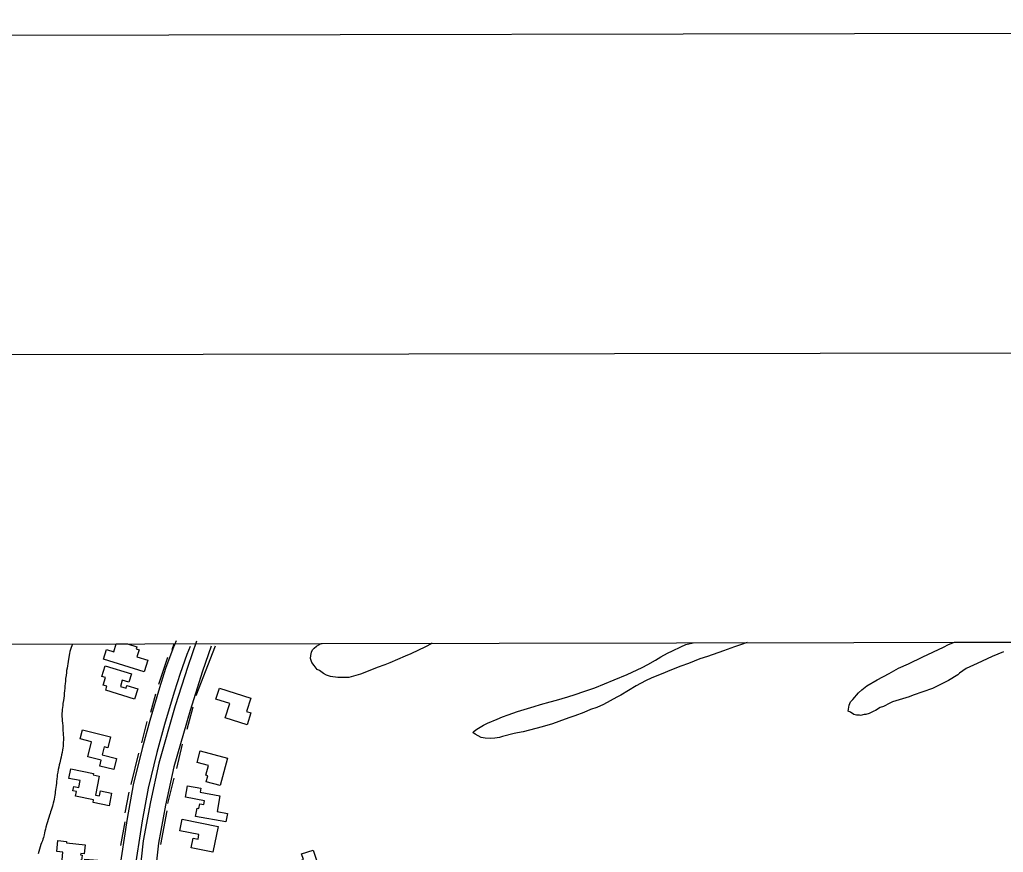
# Model space of a CAD drawing. Extents: x 3329297 to 3367176, y 649250 to 674653.
# Drawn here: x 3350143 to 3352067, y 672440 to 674070 of the extents above; entities that cross this region are included whole.
import ezdxf

# ---------------------------------------------------------------- set-up
doc = ezdxf.new("R2010")
doc.units = 0
for name, color, linetype in [('G-ANNO-NPLT', 7, 'Continuous'), ('V-ANNO-SYMB', 7, 'Continuous'), ('V-BLDG-OTLN', 7, 'Continuous'), ('V-GRID-FRAM', 7, 'Continuous'), ('V-ROAD-CNTR', 7, 'Continuous'), ('V-SITE-VEGE', 7, 'Continuous'), ('V-TOPO-SHOR', 7, 'Continuous')]:
    doc.layers.add(name, color=color, linetype=linetype)

msp = doc.modelspace()

# ---------------------------------------------------------------- linework, layer by layer
at = {"layer": 'G-ANNO-NPLT'}
msp.add_lwpolyline([(3329926.3, 649833.7), (3366592.9, 649903), (3366547.2, 674069.7), (3329880.6, 674000.3)], close=True, dxfattribs=at)
at = {"layer": 'V-ANNO-SYMB'}
msp.add_lwpolyline([(3332675.2, 650464), (3365758.4, 650526.5), (3365715, 673443), (3332631.9, 673380.5), (3332675.2, 650464)], dxfattribs=at)
at = {"layer": 'V-BLDG-OTLN'}
for p, q in [((3350327.1, 672832.6), (3350331.9, 672848.3)), ((3350331.9, 672848.3), (3350353.8, 672848.3)), ((3350353.8, 672848.3), (3350372.5, 672842.5)), ((3350372.5, 672842.5), (3350371.2, 672838.2)), ((3350307.2, 672818), (3350313.1, 672836.9)), ((3350313.1, 672836.9), (3350327.1, 672832.6)), ((3350371.2, 672838.2), (3350376.5, 672836.6)), ((3350376.5, 672836.6), (3350372.3, 672823)), ((3350372.3, 672823), (3350393.9, 672816.4)), ((3350386.8, 672793.3), (3350307.2, 672818)), ((3350393.9, 672816.4), (3350386.8, 672793.3))]:
    msp.add_line(p, q, dxfattribs=at)
for points in [[(3350310.1, 672805.5), (3350361.6, 672789.8), (3350356.5, 672773.1), (3350343.6, 672777), (3350340, 672765), (3350351.3, 672761.5), (3350352.9, 672766.9), (3350374.1, 672760.4), (3350367.9, 672740.1), (3350311.3, 672757.4), (3350313.7, 672765.2), (3350306.6, 672767.4), (3350311.1, 672782.2), (3350303.7, 672784.5)], [(3350533.7, 672761.7), (3350595.2, 672742.3), (3350587, 672716), (3350595.5, 672713.4), (3350588.1, 672690), (3350545.1, 672703.5), (3350554, 672731.8), (3350526.9, 672740.3)], [(3350265.7, 672680.1), (3350320.9, 672666.2), (3350315.5, 672644.9), (3350308.4, 672646.7), (3350304.4, 672631), (3350332.6, 672623.9), (3350327.2, 672602.2), (3350299.7, 672609.1), (3350302.7, 672620.9), (3350276.4, 672627.5), (3350283.7, 672656.5), (3350261.2, 672662.2)], [(3350496.3, 672638.7), (3350549.6, 672624.3), (3350535.2, 672571), (3350507.8, 672578.4), (3350510.9, 672590.2), (3350507.3, 672591.2), (3350512.4, 672610.1), (3350490.2, 672616.1)], [(3350243.1, 672603.4), (3350287.7, 672594.6), (3350287.1, 672591.9), (3350298.7, 672589.6), (3350291.3, 672552.4), (3350299.2, 672550.8), (3350301.1, 672560.6), (3350323, 672556.3), (3350318.1, 672531.6), (3350286.5, 672537.9), (3350287.6, 672543.2), (3350252.3, 672550.2), (3350254, 672559.2), (3350247.3, 672560.6), (3350249, 672568.9), (3350258.6, 672567), (3350261.4, 672580.8), (3350239.5, 672585.1)], [(3350496.1, 672557.8), (3350534.7, 672550.8), (3350529.2, 672519.9), (3350549.5, 672516.2), (3350546.6, 672499.7), (3350487.1, 672510.5), (3350490, 672526.6), (3350493.7, 672525.9), (3350495.3, 672535), (3350503.2, 672533.6), (3350504.6, 672541.4), (3350467.4, 672548.1), (3350471.4, 672570.6), (3350497.6, 672565.9)], [(3350461.1, 672505), (3350531, 672491), (3350520.9, 672440.4), (3350478.7, 672448.8), (3350482.5, 672468.1), (3350492, 672466.2), (3350493.8, 672474.9), (3350456.6, 672482.3)], [(3350294, 672402.8), (3350224.6, 672409.8), (3350227.7, 672440.6), (3350215.6, 672441.8), (3350217.8, 672463.3), (3350234.8, 672461.5), (3350234.6, 672458.7), (3350271, 672455), (3350269.2, 672437.5), (3350262.5, 672438.2), (3350262.2, 672435.1), (3350265.2, 672434.8), (3350264.1, 672424.3), (3350261.1, 672424.6), (3350260.5, 672419), (3350269.9, 672418.1), (3350270.8, 672427.2), (3350296.2, 672424.7)], [(3350682.4, 672350.2), (3350670.9, 672384.7), (3350679.5, 672387.5), (3350669.7, 672417.1), (3350698, 672426.5), (3350694.4, 672437.2), (3350717.3, 672444.7), (3350731.7, 672401.4), (3350723.1, 672398.6), (3350724.7, 672393.7), (3350712.9, 672389.8), (3350713.8, 672387.1), (3350703.7, 672383.7), (3350702.8, 672386.5), (3350696.3, 672384.3), (3350705.1, 672357.7)]]:
    msp.add_lwpolyline(points, close=True, dxfattribs=at)
at = {"layer": 'V-GRID-FRAM'}
msp.add_lwpolyline([(3333403.5, 672816.3), (3364945.5, 672875.9), (3364987.9, 654691.7), (3333429.9, 654632), (3333403.5, 672816.3)], dxfattribs=at)
at = {"layer": 'V-ROAD-CNTR'}
for points in [[(3350449, 672854.3), (3350442.4, 672838.5), (3350428.5, 672800), (3350416.6, 672762.5), (3350397.6, 672698.6), (3350382.5, 672643.5), (3350365, 672572.1), (3350353.2, 672506.7), (3350336.8, 672399.8), (3350326.9, 672281.5), (3350324.1, 672186.7), (3350324.8, 672172.3)], [(3350489.1, 672853.4), (3350472.3, 672803.9), (3350447.5, 672726.7), (3350415.5, 672614.8), (3350398.8, 672538.8), (3350384.8, 672462.7), (3350374.1, 672367.1), (3350365, 672226.2), (3350365.1, 672221.6), (3350366.6, 672116.6), (3350375.1, 672000.2), (3350382.9, 671930.8), (3350395.9, 671857.1), (3350402.7, 671823.7), (3350409.8, 671788.6), (3350410.7, 671784.4), (3350433.3, 671693.3), (3350452.5, 671628.4), (3350476, 671558.2), (3350496.2, 671507.1), (3350542.3, 671403), (3350585.9, 671315.4), (3350638.9, 671220.2)], [(3350476.6, 672842.8), (3350470.3, 672827.6), (3350456.9, 672790.3), (3350445.2, 672753.7), (3350426.5, 672690.4), (3350411.5, 672635.9), (3350394.4, 672565.8), (3350382.8, 672501.8), (3350366.6, 672396.3)], [(3350517.5, 672843.8), (3350500.7, 672794.5), (3350476.3, 672718), (3350444.6, 672607.4), (3350428.2, 672532.9), (3350414.4, 672458.3), (3350403.9, 672364.5), (3350395.1, 672225.5), (3350395.1, 672222), (3350396.6, 672117.9), (3350405, 672003), (3350412.6, 671935.1), (3350425.4, 671862.7), (3350429.3, 671843.7)]]:
    msp.add_lwpolyline(points, dxfattribs=at)
at = {"layer": 'V-SITE-VEGE'}
for p, q in [((3350718.8, 672840.1), (3350723.8, 672843.7)), ((3350723.8, 672843.7), (3350733.1, 672849)), ((3350733.1, 672849), (3350950.1, 672849.5)), ((3350936.7, 672842.4), (3350908.3, 672828.9)), ((3350948, 672848.2), (3350936.7, 672842.4)), ((3350950.1, 672849.5), (3350948, 672848.2)), ((3351419.8, 672834.7), (3351436.5, 672842.4)), ((3351436.5, 672842.4), (3351446, 672846.9)), ((3351446, 672846.9), (3351460.4, 672850.4)), ((3351460.4, 672850.4), (3351565.7, 672850.6)), ((3351541.2, 672842.2), (3351519.5, 672834.5)), ((3351554.7, 672846.7), (3351541.2, 672842.2)), ((3351565.7, 672850.6), (3351554.7, 672846.7)), ((3351950.1, 672841.5), (3351960.1, 672847.1)), ((3351960.1, 672847.1), (3351971.3, 672851.4)), ((3351971.3, 672851.4), (3352123.6, 672851.7)), ((3350711.6, 672819.3), (3350712.5, 672825.2)), ((3350712.5, 672825.2), (3350713.8, 672832)), ((3350713.8, 672832), (3350715.7, 672836.5)), ((3350715.7, 672836.5), (3350718.8, 672840.1)), ((3350897.4, 672824), (3350867.2, 672811.4)), ((3350908.3, 672828.9), (3350897.4, 672824)), ((3351397.3, 672822.6), (3351410.3, 672830.2)), ((3351410.3, 672830.2), (3351419.8, 672834.7)), ((3351488.4, 672823.8), (3351473.5, 672818.8)), ((3351519.5, 672834.5), (3351488.4, 672823.8)), ((3351909.9, 672822.6), (3351950.1, 672841.5)), ((3352045, 672823.5), (3352015.9, 672810.1)), ((3352067.3, 672832.4), (3352045, 672823.5)), ((3350714.7, 672811.7), (3350711.6, 672819.3)), ((3350718.8, 672805.8), (3350714.7, 672811.7)), ((3350725.1, 672798.1), (3350718.8, 672805.8)), ((3350857.2, 672806.9), (3350842.4, 672801.9)), ((3350867.2, 672811.4), (3350857.2, 672806.9)), ((3351360.7, 672801.9), (3351371.5, 672807.8)), ((3351371.5, 672807.8), (3351386.9, 672816.3)), ((3351386.9, 672816.3), (3351397.3, 672822.6)), ((3351436, 672804.9), (3351414.8, 672796.4)), ((3351451.4, 672809.9), (3351436, 672804.9)), ((3351473.5, 672818.8), (3351451.4, 672809.9)), ((3351861.8, 672800.4), (3351881.9, 672809.3)), ((3351881.9, 672809.3), (3351909.9, 672822.6)), ((3352015.9, 672810.1), (3351994.7, 672800.1)), ((3350729.6, 672795.8), (3350725.1, 672798.1)), ((3350737.2, 672790.4), (3350729.6, 672795.8)), ((3350743.5, 672787.2), (3350737.2, 672790.4)), ((3350751.2, 672784.5), (3350743.5, 672787.2)), ((3350765.2, 672782.2), (3350751.2, 672784.5)), ((3350795.9, 672785.3), (3350786.8, 672782.7)), ((3350809.4, 672788.9), (3350795.9, 672785.3)), ((3350818, 672792.1), (3350809.4, 672788.9)), ((3350842.4, 672801.9), (3350818, 672792.1)), ((3351305.6, 672777.6), (3351331.3, 672788.4)), ((3351331.3, 672788.4), (3351360.7, 672801.9)), ((3351400.8, 672790.1), (3351379.6, 672781.6)), ((3351414.8, 672796.4), (3351400.8, 672790.1)), ((3351820.5, 672778.1), (3351843.9, 672790.4)), ((3351843.9, 672790.4), (3351861.8, 672800.4)), ((3351977.9, 672787.9), (3351960, 672776.7)), ((3351981.3, 672791.2), (3351977.9, 672787.9)), ((3351994.7, 672800.1), (3351981.3, 672791.2)), ((3350773.3, 672782.2), (3350765.2, 672782.2)), ((3350786.8, 672782.7), (3350773.3, 672782.2)), ((3351268.1, 672762.4), (3351305.6, 672777.6)), ((3351348.9, 672766.3), (3351318.6, 672747.9)), ((3351366.9, 672775.7), (3351348.9, 672766.3)), ((3351379.6, 672781.6), (3351366.9, 672775.7)), ((3351790.3, 672758.1), (3351800.4, 672765.9)), ((3351800.4, 672765.9), (3351820.5, 672778.1)), ((3351960, 672776.7), (3351936.6, 672764.5)), ((3351215.3, 672744.9), (3351229.3, 672748.9)), ((3351229.3, 672748.9), (3351246.5, 672754.7)), ((3351246.5, 672754.7), (3351268.1, 672762.4)), ((3351318.6, 672747.9), (3351311.4, 672743.8)), ((3351772.4, 672739.1), (3351783.6, 672752.5)), ((3351783.6, 672752.5), (3351790.3, 672758.1)), ((3351890.8, 672747.8), (3351882.9, 672744.5)), ((3351928.7, 672761.2), (3351890.8, 672747.8)), ((3351936.6, 672764.5), (3351928.7, 672761.2)), ((3351149.4, 672725.6), (3351161.6, 672729.6)), ((3351161.6, 672729.6), (3351180.6, 672734.6)), ((3351180.6, 672734.6), (3351193.2, 672738.2)), ((3351193.2, 672738.2), (3351215.3, 672744.9)), ((3351284.8, 672729.9), (3351271.7, 672724)), ((3351311.4, 672743.8), (3351284.8, 672729.9)), ((3351763.4, 672716.8), (3351765.7, 672728)), ((3351765.7, 672728), (3351767.9, 672734.7)), ((3351767.9, 672734.7), (3351772.4, 672739.1)), ((3351845, 672732.3), (3351832.7, 672725.6)), ((3351850.5, 672734.5), (3351845, 672732.3)), ((3351882.9, 672744.5), (3351850.5, 672734.5)), ((3351087.6, 672705.4), (3351098.4, 672709.5)), ((3351098.4, 672709.5), (3351116.9, 672716.2)), ((3351116.9, 672716.2), (3351130, 672719.8)), ((3351130, 672719.8), (3351149.4, 672725.6)), ((3351246.8, 672714.1), (3351229.2, 672707.4)), ((3351259.5, 672719.5), (3351246.8, 672714.1)), ((3351271.7, 672724), (3351259.5, 672719.5)), ((3351767.9, 672714.6), (3351763.4, 672716.8)), ((3351774.6, 672710.1), (3351767.9, 672714.6)), ((3351780.2, 672709), (3351774.6, 672710.1)), ((3351785.7, 672709), (3351780.2, 672709)), ((3351788, 672707.8), (3351785.7, 672709)), ((3351794.7, 672710.1), (3351788, 672707.8)), ((3351798, 672710.1), (3351794.7, 672710.1)), ((3351804.7, 672712.3), (3351798, 672710.1)), ((3351813.7, 672716.7), (3351804.7, 672712.3)), ((3351817, 672717.8), (3351813.7, 672716.7)), ((3351826, 672723.4), (3351817, 672717.8)), ((3351832.7, 672725.6), (3351826, 672723.4)), ((3351037.5, 672681.6), (3351050.6, 672689.2)), ((3351050.6, 672689.2), (3351058.2, 672693.3)), ((3351058.2, 672693.3), (3351077.2, 672700.9)), ((3351077.2, 672700.9), (3351087.6, 672705.4)), ((3351185, 672691.7), (3351165.1, 672685.9)), ((3351197.6, 672696.2), (3351185, 672691.7)), ((3351217, 672703.4), (3351197.6, 672696.2)), ((3351229.2, 672707.4), (3351217, 672703.4)), ((3351029.3, 672674.8), (3351032, 672677.5)), ((3351033.8, 672671.7), (3351029.3, 672674.8)), ((3351032, 672677.5), (3351037.5, 672681.6)), ((3351046, 672665.3), (3351033.8, 672671.7)), ((3351110.5, 672672.9), (3351087.5, 672667.1)), ((3351116.8, 672674.2), (3351110.5, 672672.9)), ((3351127.7, 672676), (3351116.8, 672674.2)), ((3351152.5, 672682.3), (3351127.7, 672676)), ((3351165.1, 672685.9), (3351152.5, 672682.3)), ((3351053.7, 672664), (3351046, 672665.3)), ((3351064.9, 672663.1), (3351053.7, 672664)), ((3351072.6, 672663.9), (3351064.9, 672663.1)), ((3351081.6, 672665.3), (3351072.6, 672663.9)), ((3351087.5, 672667.1), (3351081.6, 672665.3))]:
    msp.add_line(p, q, dxfattribs=at)
at = {"layer": 'V-TOPO-SHOR'}
for p, q in [((3350441.3, 672837.1), (3350445.3, 672848.5)), ((3350488.5, 672747.4), (3350526.2, 672844.3)), ((3350415.2, 672769.2), (3350432.8, 672822.2)), ((3350399.3, 672714.5), (3350409.3, 672750.7)), ((3350470.5, 672681.1), (3350482.5, 672725.3)), ((3350382.3, 672654.4), (3350392.5, 672696)), ((3350450.3, 672604.2), (3350461.5, 672652)), ((3350361.1, 672573.1), (3350376.3, 672634.1)), ((3350433.1, 672536.1), (3350445.3, 672585.7)), ((3350349.6, 672517.3), (3350357.1, 672558)), ((3350419.1, 672455.5), (3350431.4, 672521.5)), ((3350340.9, 672453.9), (3350349.7, 672499.9))]:
    msp.add_line(p, q, dxfattribs=at)
for points in [[(3350246.3, 672848.1), (3350246.1, 672847.7), (3350244.9, 672844.5), (3350243.7, 672840.9), (3350242.5, 672837.5), (3350241.4, 672833.1), (3350240.6, 672829.2), (3350239.9, 672825.9), (3350239.1, 672821.8), (3350238.5, 672818), (3350237.7, 672813.7), (3350237, 672809.1), (3350236.3, 672805.2), (3350235.7, 672800.9), (3350234.8, 672796.1), (3350234.4, 672792), (3350233.8, 672786.6), (3350233, 672780.2), (3350232.5, 672774.8), (3350232, 672770.8), (3350231.5, 672765.6), (3350231.2, 672761.5), (3350230.8, 672756.3), (3350230.3, 672751.9), (3350229.9, 672746.4), (3350229.3, 672742.3), (3350228.8, 672737.2), (3350227.8, 672731.7)], [(3350227.8, 672731.7), (3350227.2, 672727.7), (3350226.6, 672723.4), (3350226.1, 672719.6), (3350225.9, 672716.5), (3350225.8, 672711.8), (3350225.8, 672706.3), (3350226, 672701.6), (3350226.3, 672697.7), (3350226.9, 672693), (3350227.3, 672687.7), (3350227.6, 672682.7), (3350227.7, 672678.6), (3350228, 672673.3), (3350228.1, 672669.5), (3350228.5, 672665.4), (3350228.6, 672660.6), (3350228.4, 672655.5), (3350228.4, 672651.2), (3350228.1, 672648.2), (3350227.5, 672643.9), (3350227, 672640.7), (3350225.9, 672635.6), (3350225.1, 672631.4), (3350224.1, 672626.3), (3350223.1, 672621.7), (3350222.5, 672618.6), (3350221.8, 672615.7), (3350220.4, 672611.2), (3350219.4, 672606.9), (3350218.4, 672602.3), (3350217.6, 672597.4), (3350216.7, 672592), (3350216.4, 672588.4), (3350215.9, 672583.8), (3350215.4, 672579.4), (3350214.9, 672575.8), (3350214.5, 672571.3), (3350213.9, 672567.1), (3350213.3, 672563.1), (3350212.6, 672559), (3350212.3, 672555.4), (3350211.7, 672552.1), (3350211.1, 672548.2), (3350210.4, 672544.4), (3350209.8, 672541.3), (3350208.7, 672536.6), (3350208, 672533.7), (3350207.1, 672530.6), (3350205.9, 672526.9), (3350204.6, 672522.9), (3350203.5, 672519.8), (3350202.4, 672516.1), (3350201.6, 672512.8), (3350200.1, 672508.5), (3350198.7, 672504.5), (3350197.2, 672499.8), (3350196.3, 672496.2)], [(3350196.3, 672496.2), (3350194.2, 672489.4), (3350193.5, 672485.8), (3350192.6, 672481.9), (3350191.8, 672478.3), (3350190.9, 672474.3), (3350189.6, 672469.6), (3350188.4, 672466.1), (3350187.4, 672463.1), (3350186, 672458.8), (3350184.7, 672455.4), (3350183.3, 672451.2), (3350182.1, 672446.7), (3350180.7, 672441.8), (3350179.4, 672437.6)]]:
    msp.add_lwpolyline(points, dxfattribs=at)

doc.saveas('drawing.dxf')
